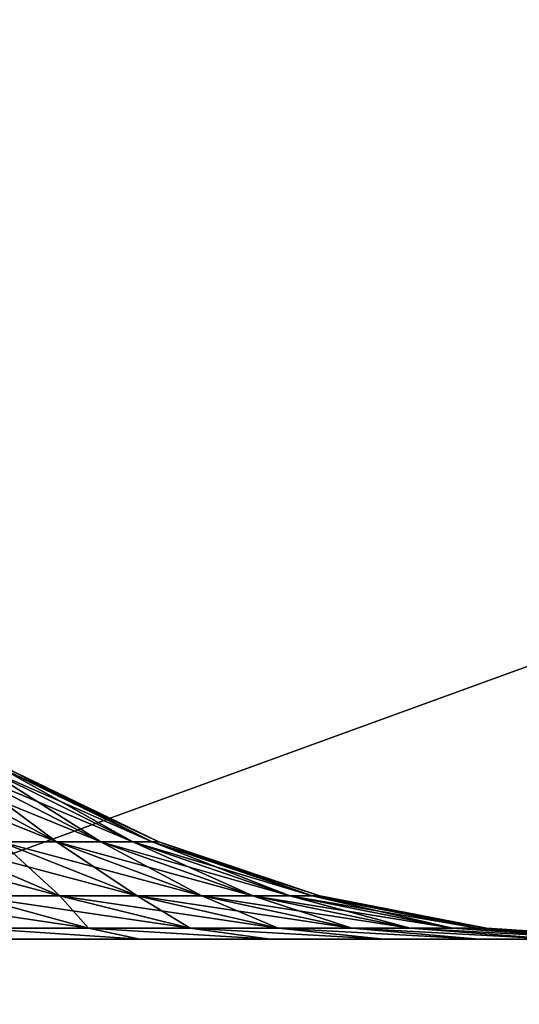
# Model space of a CAD drawing. Header units: millimetres. Extents: x -110 to 110, y 0 to 80.
# Tile 391 of 439: x 87.04 to 88.18, y 71.3 to 73.55. Entities that reach past the tile are written whole.
import ezdxf

# ---------------------------------------------------------------- set-up
doc = ezdxf.new("R2010")
doc.units = ezdxf.units.MM
doc.header["$LTSCALE"] = 59.460957
for name, color, linetype in [('14', 7, 'CONTINUOUS'), ('385', 7, 'CONTINUOUS'), ('394', 7, 'CONTINUOUS'), ('396', 7, 'CONTINUOUS'), ('397', 7, 'CONTINUOUS'), ('4', 7, 'CONTINUOUS'), ('6', 7, 'CONTINUOUS'), ('8', 7, 'CONTINUOUS')]:
    doc.layers.add(name, color=color, linetype=linetype)

msp = doc.modelspace()

# ---------------------------------------------------------------- linework, layer by layer
at = {"layer": '14', "color": 7, "linetype": 'CONTINUOUS'}
for points in [[(-105, 80, 52.6982), (105, 80, 52.6982), (-83.4461, 65.9529, 52.453), (-105, 80, 52.6982)], [(-83.4461, 65.9529, 52.453), (105, 80, 52.6982), (-82.4769, 66, 52.4538), (-83.4461, 65.9529, 52.453)], [(-82.4769, 66, 52.4538), (105, 80, 52.6982), (82.4769, 66, 52.4538), (-82.4769, 66, 52.4538)], [(82.4769, 66, 52.4538), (105, 80, 52.6982), (83.4461, 65.9529, 52.453), (82.4769, 66, 52.4538)], [(83.4461, 65.9529, 52.453), (105, 80, 52.6982), (84.4063, 65.8121, 52.4506), (83.4461, 65.9529, 52.453)], [(84.4063, 65.8121, 52.4506), (105, 80, 52.6982), (85.3483, 65.5789, 52.4465), (84.4063, 65.8121, 52.4506)], [(85.3483, 65.5789, 52.4465), (105, 80, 52.6982), (86.2633, 65.2554, 52.4408), (85.3483, 65.5789, 52.4465)], [(86.2633, 65.2554, 52.4408), (105, 80, 52.6982), (87.1426, 64.8448, 52.4337), (86.2633, 65.2554, 52.4408)], [(87.1426, 64.8448, 52.4337), (105, 80, 52.6982), (87.978, 64.3509, 52.425), (87.1426, 64.8448, 52.4337)], [(87.978, 64.3509, 52.425), (105, 80, 52.6982), (88.7616, 63.7783, 52.4151), (87.978, 64.3509, 52.425)]]:
    msp.add_3dface(points, dxfattribs=at)
at = {"layer": '385', "color": 7, "linetype": 'CONTINUOUS'}
for points in [[(96.8141, 71.45, 37.8585), (80.359, 71.45, 51.9546), (96.4415, 71.45, 38.0633), (96.8141, 71.45, 37.8585)], [(96.4415, 71.45, 38.0633), (80.359, 71.45, 51.9546), (96.0462, 71.45, 38.2198), (96.4415, 71.45, 38.0633)], [(96.0462, 71.45, 38.2198), (80.359, 71.45, 51.9546), (95.6344, 71.45, 38.3256), (96.0462, 71.45, 38.2198)], [(95.6344, 71.45, 38.3256), (80.359, 71.45, 51.9546), (95.2126, 71.45, 38.3788), (95.6344, 71.45, 38.3256)], [(95.2126, 71.45, 38.3788), (80.359, 71.45, 51.9546), (94.7874, 71.45, 38.3788), (95.2126, 71.45, 38.3788)], [(94.7874, 71.45, 38.3788), (80.359, 71.45, 51.9546), (94.3656, 71.45, 38.3256), (94.7874, 71.45, 38.3788)], [(94.3656, 71.45, 38.3256), (80.359, 71.45, 51.9546), (93.9538, 71.45, 38.2198), (94.3656, 71.45, 38.3256)], [(93.9538, 71.45, 38.2198), (80.359, 71.45, 51.9546), (93.5585, 71.45, 38.0633), (93.9538, 71.45, 38.2198)], [(93.5585, 71.45, 38.0633), (80.359, 71.45, 51.9546), (93.1859, 71.45, 37.8585), (93.5585, 71.45, 38.0633)], [(93.1859, 71.45, 37.8585), (80.359, 71.45, 51.9546), (92.8419, 71.45, 37.6086), (93.1859, 71.45, 37.8585)], [(92.8419, 71.45, 37.6086), (80.359, 71.45, 51.9546), (92.532, 71.45, 37.3175), (92.8419, 71.45, 37.6086)], [(92.532, 71.45, 37.3175), (80.359, 71.45, 51.9546), (92.261, 71.45, 36.9899), (92.532, 71.45, 37.3175)], [(92.261, 71.45, 36.9899), (80.359, 71.45, 51.9546), (92.0332, 71.45, 36.6309), (92.261, 71.45, 36.9899)], [(92.0332, 71.45, 36.6309), (80.359, 71.45, 51.9546), (91.8522, 71.45, 36.2462), (92.0332, 71.45, 36.6309)], [(91.8522, 71.45, 36.2462), (80.359, 71.45, 51.9546), (91.7208, 71.45, 35.8418), (91.8522, 71.45, 36.2462)], [(91.7208, 71.45, 35.8418), (80.359, 71.45, 51.9546), (91.6411, 71.45, 35.4242), (91.7208, 71.45, 35.8418)], [(80.359, 71.45, -51.9546), (98.7466, 71.45, -51.9546), (80.359, 71.45, -45.871), (80.359, 71.45, -51.9546)], [(97.1581, 71.45, 37.6086), (80.359, 71.45, 51.9546), (96.8141, 71.45, 37.8585), (97.1581, 71.45, 37.6086)], [(98.7466, 71.45, 51.9546), (80.359, 71.45, 51.9546), (98.7466, 71.45, 48.6982), (98.7466, 71.45, 51.9546)], [(98.7466, 71.45, 48.6982), (80.359, 71.45, 51.9546), (97.1581, 71.45, 37.6086), (98.7466, 71.45, 48.6982)], [(80.359, 71.45, 51.9546), (91.6145, 71.45, 35), (91.6411, 71.45, 35.4242), (80.359, 71.45, 51.9546)], [(88.0918, 71.45, 32.6226), (88.2649, 71.45, 32.2381), (80.359, 71.45, 51.9546), (88.0918, 71.45, 32.6226)], [(80.359, 71.45, 51.9546), (88.2649, 71.45, 32.2381), (91.6145, 71.45, 35), (80.359, 71.45, 51.9546)], [(87.8737, 71.45, 32.9835), (88.0918, 71.45, 32.6226), (80.359, 71.45, 51.9546), (87.8737, 71.45, 32.9835)], [(87.6136, 71.45, 33.3154), (87.8737, 71.45, 32.9835), (80.359, 71.45, 51.9546), (87.6136, 71.45, 33.3154)], [(87.3154, 71.45, 33.6136), (87.6136, 71.45, 33.3154), (80.359, 71.45, 51.9546), (87.3154, 71.45, 33.6136)], [(86.9835, 71.45, 33.8737), (87.3154, 71.45, 33.6136), (80.359, 71.45, 51.9546), (86.9835, 71.45, 33.8737)], [(98.7466, 71.45, -51.9546), (85, 71.45, -34.4917), (80.359, 71.45, -45.871), (98.7466, 71.45, -51.9546)], [(85.4208, 71.45, -34.4663), (85, 71.45, -34.4917), (98.7466, 71.45, -51.9546), (85.4208, 71.45, -34.4663)], [(85.8355, 71.45, -34.3903), (85.4208, 71.45, -34.4663), (98.7466, 71.45, -51.9546), (85.8355, 71.45, -34.3903)], [(86.2381, 71.45, -34.2649), (85.8355, 71.45, -34.3903), (98.7466, 71.45, -51.9546), (86.2381, 71.45, -34.2649)], [(86.6226, 71.45, -34.0918), (86.2381, 71.45, -34.2649), (98.7466, 71.45, -51.9546), (86.6226, 71.45, -34.0918)], [(86.9835, 71.45, -33.8737), (86.6226, 71.45, -34.0918), (98.7466, 71.45, -51.9546), (86.9835, 71.45, -33.8737)], [(87.3154, 71.45, -33.6136), (86.9835, 71.45, -33.8737), (98.7466, 71.45, -51.9546), (87.3154, 71.45, -33.6136)], [(87.6136, 71.45, -33.3154), (87.3154, 71.45, -33.6136), (98.7466, 71.45, -51.9546), (87.6136, 71.45, -33.3154)], [(87.8737, 71.45, -32.9835), (87.6136, 71.45, -33.3154), (98.7466, 71.45, -51.9546), (87.8737, 71.45, -32.9835)], [(88.0918, 71.45, -32.6226), (87.8737, 71.45, -32.9835), (98.7466, 71.45, -51.9546), (88.0918, 71.45, -32.6226)], [(88.2649, 71.45, -32.2381), (88.0918, 71.45, -32.6226), (98.7466, 71.45, -51.9546), (88.2649, 71.45, -32.2381)]]:
    msp.add_3dface(points, dxfattribs=at)
at = {"layer": '394', "color": 7, "linetype": 'CONTINUOUS'}
for points in [[(87.0092, 71.8419, 31), (87.3587, 71.6722, -31), (87.3587, 71.6722, 31), (87.0092, 71.8419, 31)], [(87.0092, 71.8419, -31), (87.3587, 71.6722, -31), (87.0092, 71.8419, 31), (87.0092, 71.8419, -31)], [(87.3587, 71.6722, -31), (87.7271, 71.5491, -31), (87.3587, 71.6722, 31), (87.3587, 71.6722, -31)], [(87.3587, 71.6722, 31), (87.7271, 71.5491, -31), (87.7271, 71.5491, 31), (87.3587, 71.6722, 31)], [(87.7271, 71.5491, -31), (88.1083, 71.4746, -31), (87.7271, 71.5491, 31), (87.7271, 71.5491, -31)], [(87.7271, 71.5491, 31), (88.1083, 71.4746, -31), (88.1083, 71.4746, 31), (87.7271, 71.5491, 31)], [(88.4917, 71.45, -31), (88.4917, 71.45, 31), (88.1083, 71.4746, 31), (88.4917, 71.45, -31)], [(88.1083, 71.4746, -31), (88.4917, 71.45, -31), (88.1083, 71.4746, 31), (88.1083, 71.4746, -31)]]:
    msp.add_3dface(points, dxfattribs=at)
at = {"layer": '396', "color": 7, "linetype": 'CONTINUOUS'}
for points in [[(86.7013, 71.8419, -32.069), (87.1251, 71.6722, -32.0234), (86.8103, 71.8419, -31.8718), (86.7013, 71.8419, -32.069)], [(86.9971, 71.6722, -32.2549), (87.1251, 71.6722, -32.0234), (86.7013, 71.8419, -32.069), (86.9971, 71.6722, -32.2549)], [(86.8103, 71.8419, -31.8718), (87.2263, 71.6722, -31.779), (86.8965, 71.8419, -31.6636), (86.8103, 71.8419, -31.8718)], [(87.1251, 71.6722, -32.0234), (87.2263, 71.6722, -31.779), (86.8103, 71.8419, -31.8718), (87.1251, 71.6722, -32.0234)], [(86.8965, 71.8419, -31.6636), (87.2995, 71.6722, -31.5249), (86.9589, 71.8419, -31.4471), (86.8965, 71.8419, -31.6636)], [(87.2263, 71.6722, -31.779), (87.2995, 71.6722, -31.5249), (86.8965, 71.8419, -31.6636), (87.2263, 71.6722, -31.779)], [(87.2995, 71.6722, -31.5249), (87.3438, 71.6722, -31.2641), (86.9589, 71.8419, -31.4471), (87.2995, 71.6722, -31.5249)], [(86.9589, 71.8419, -31.4471), (87.3438, 71.6722, -31.2641), (86.9966, 71.8419, -31.225), (86.9589, 71.8419, -31.4471)], [(87.3438, 71.6722, -31.2641), (87.3587, 71.6722, -31), (86.9966, 71.8419, -31.225), (87.3438, 71.6722, -31.2641)], [(87.3587, 71.6722, -31), (87.0092, 71.8419, -31), (86.9966, 71.8419, -31.225), (87.3587, 71.6722, -31)], [(86.9283, 71.5491, -32.9283), (87.1321, 71.5491, -32.7003), (86.6678, 71.6722, -32.6678), (86.9283, 71.5491, -32.9283)], [(86.6678, 71.6722, -32.6678), (87.1321, 71.5491, -32.7003), (86.8441, 71.6722, -32.4706), (86.6678, 71.6722, -32.6678)], [(87.1321, 71.5491, -32.7003), (87.3091, 71.5491, -32.4509), (86.8441, 71.6722, -32.4706), (87.1321, 71.5491, -32.7003)], [(86.8441, 71.6722, -32.4706), (87.3091, 71.5491, -32.4509), (86.9971, 71.6722, -32.2549), (86.8441, 71.6722, -32.4706)], [(87.3091, 71.5491, -32.4509), (87.457, 71.5491, -32.1832), (86.9971, 71.6722, -32.2549), (87.3091, 71.5491, -32.4509)], [(86.9971, 71.6722, -32.2549), (87.457, 71.5491, -32.1832), (87.1251, 71.6722, -32.0234), (86.9971, 71.6722, -32.2549)], [(87.457, 71.5491, -32.1832), (87.574, 71.5491, -31.9007), (87.1251, 71.6722, -32.0234), (87.457, 71.5491, -32.1832)], [(87.1251, 71.6722, -32.0234), (87.574, 71.5491, -31.9007), (87.2263, 71.6722, -31.779), (87.1251, 71.6722, -32.0234)], [(87.574, 71.5491, -31.9007), (87.6587, 71.5491, -31.6068), (87.2263, 71.6722, -31.779), (87.574, 71.5491, -31.9007)], [(87.2263, 71.6722, -31.779), (87.6587, 71.5491, -31.6068), (87.2995, 71.6722, -31.5249), (87.2263, 71.6722, -31.779)], [(87.6587, 71.5491, -31.6068), (87.7099, 71.5491, -31.3053), (87.2995, 71.6722, -31.5249), (87.6587, 71.5491, -31.6068)], [(87.2995, 71.6722, -31.5249), (87.7099, 71.5491, -31.3053), (87.3438, 71.6722, -31.2641), (87.2995, 71.6722, -31.5249)], [(87.7099, 71.5491, -31.3053), (87.7271, 71.5491, -31), (87.3438, 71.6722, -31.2641), (87.7099, 71.5491, -31.3053)], [(87.7271, 71.5491, -31), (87.3587, 71.6722, -31), (87.3438, 71.6722, -31.2641), (87.7271, 71.5491, -31)], [(86.938, 71.4746, -33.4302), (87.1979, 71.4746, -33.1979), (86.7003, 71.5491, -33.1321), (86.938, 71.4746, -33.4302)], [(86.7003, 71.5491, -33.1321), (87.1979, 71.4746, -33.1979), (86.9283, 71.5491, -32.9283), (86.7003, 71.5491, -33.1321)], [(87.1979, 71.4746, -33.1979), (87.4302, 71.4746, -32.938), (86.9283, 71.5491, -32.9283), (87.1979, 71.4746, -33.1979)], [(86.9283, 71.5491, -32.9283), (87.4302, 71.4746, -32.938), (87.1321, 71.5491, -32.7003), (86.9283, 71.5491, -32.9283)], [(87.4302, 71.4746, -32.938), (87.6319, 71.4746, -32.6537), (87.1321, 71.5491, -32.7003), (87.4302, 71.4746, -32.938)], [(87.1321, 71.5491, -32.7003), (87.6319, 71.4746, -32.6537), (87.3091, 71.5491, -32.4509), (87.1321, 71.5491, -32.7003)], [(87.6319, 71.4746, -32.6537), (87.8005, 71.4746, -32.3487), (87.3091, 71.5491, -32.4509), (87.6319, 71.4746, -32.6537)], [(87.3091, 71.5491, -32.4509), (87.8005, 71.4746, -32.3487), (87.457, 71.5491, -32.1832), (87.3091, 71.5491, -32.4509)], [(87.8005, 71.4746, -32.3487), (87.9339, 71.4746, -32.0266), (87.457, 71.5491, -32.1832), (87.8005, 71.4746, -32.3487)], [(87.457, 71.5491, -32.1832), (87.9339, 71.4746, -32.0266), (87.574, 71.5491, -31.9007), (87.457, 71.5491, -32.1832)], [(87.9339, 71.4746, -32.0266), (88.0304, 71.4746, -31.6917), (87.574, 71.5491, -31.9007), (87.9339, 71.4746, -32.0266)], [(87.574, 71.5491, -31.9007), (88.0304, 71.4746, -31.6917), (87.6587, 71.5491, -31.6068), (87.574, 71.5491, -31.9007)], [(88.0304, 71.4746, -31.6917), (88.0888, 71.4746, -31.348), (87.6587, 71.5491, -31.6068), (88.0304, 71.4746, -31.6917)], [(87.6587, 71.5491, -31.6068), (88.0888, 71.4746, -31.348), (87.7099, 71.5491, -31.3053), (87.6587, 71.5491, -31.6068)], [(88.0888, 71.4746, -31.348), (88.1083, 71.4746, -31), (87.7099, 71.5491, -31.3053), (88.0888, 71.4746, -31.348)], [(88.1083, 71.4746, -31), (87.7271, 71.5491, -31), (87.7099, 71.5491, -31.3053), (88.1083, 71.4746, -31)], [(86.9835, 71.45, -33.8737), (87.3154, 71.45, -33.6136), (86.938, 71.4746, -33.4302), (86.9835, 71.45, -33.8737)], [(86.938, 71.4746, -33.4302), (87.3154, 71.45, -33.6136), (87.1979, 71.4746, -33.1979), (86.938, 71.4746, -33.4302)], [(87.3154, 71.45, -33.6136), (87.6136, 71.45, -33.3154), (87.1979, 71.4746, -33.1979), (87.3154, 71.45, -33.6136)], [(87.1979, 71.4746, -33.1979), (87.6136, 71.45, -33.3154), (87.4302, 71.4746, -32.938), (87.1979, 71.4746, -33.1979)], [(87.4302, 71.4746, -32.938), (87.8737, 71.45, -32.9835), (87.6319, 71.4746, -32.6537), (87.4302, 71.4746, -32.938)], [(87.6136, 71.45, -33.3154), (87.8737, 71.45, -32.9835), (87.4302, 71.4746, -32.938), (87.6136, 71.45, -33.3154)], [(87.6319, 71.4746, -32.6537), (88.0918, 71.45, -32.6226), (87.8005, 71.4746, -32.3487), (87.6319, 71.4746, -32.6537)], [(87.8737, 71.45, -32.9835), (88.0918, 71.45, -32.6226), (87.6319, 71.4746, -32.6537), (87.8737, 71.45, -32.9835)], [(87.8005, 71.4746, -32.3487), (88.2649, 71.45, -32.2381), (87.9339, 71.4746, -32.0266), (87.8005, 71.4746, -32.3487)], [(88.0918, 71.45, -32.6226), (88.2649, 71.45, -32.2381), (87.8005, 71.4746, -32.3487), (88.0918, 71.45, -32.6226)], [(87.9339, 71.4746, -32.0266), (88.3903, 71.45, -31.8355), (88.0304, 71.4746, -31.6917), (87.9339, 71.4746, -32.0266)], [(88.2649, 71.45, -32.2381), (88.3903, 71.45, -31.8355), (87.9339, 71.4746, -32.0266), (88.2649, 71.45, -32.2381)], [(88.3903, 71.45, -31.8355), (88.4663, 71.45, -31.4208), (88.0304, 71.4746, -31.6917), (88.3903, 71.45, -31.8355)], [(88.0304, 71.4746, -31.6917), (88.4663, 71.45, -31.4208), (88.0888, 71.4746, -31.348), (88.0304, 71.4746, -31.6917)], [(88.4917, 71.45, -31), (88.1083, 71.4746, -31), (88.0888, 71.4746, -31.348), (88.4917, 71.45, -31)], [(88.4663, 71.45, -31.4208), (88.4917, 71.45, -31), (88.0888, 71.4746, -31.348), (88.4663, 71.45, -31.4208)]]:
    msp.add_3dface(points, dxfattribs=at)
at = {"layer": '397', "color": 7, "linetype": 'CONTINUOUS'}
for points in [[(86.8965, 71.8419, 31.6636), (87.1251, 71.6722, 32.0234), (86.8103, 71.8419, 31.8718), (86.8965, 71.8419, 31.6636)], [(87.1251, 71.6722, 32.0234), (86.9971, 71.6722, 32.2549), (86.8103, 71.8419, 31.8718), (87.1251, 71.6722, 32.0234)], [(86.9589, 71.8419, 31.4471), (87.2263, 71.6722, 31.779), (86.8965, 71.8419, 31.6636), (86.9589, 71.8419, 31.4471)], [(87.2263, 71.6722, 31.779), (87.1251, 71.6722, 32.0234), (86.8965, 71.8419, 31.6636), (87.2263, 71.6722, 31.779)], [(86.9966, 71.8419, 31.225), (87.2995, 71.6722, 31.5249), (86.9589, 71.8419, 31.4471), (86.9966, 71.8419, 31.225)], [(87.2995, 71.6722, 31.5249), (87.2263, 71.6722, 31.779), (86.9589, 71.8419, 31.4471), (87.2995, 71.6722, 31.5249)], [(87.3438, 71.6722, 31.2641), (87.2995, 71.6722, 31.5249), (86.9966, 71.8419, 31.225), (87.3438, 71.6722, 31.2641)], [(87.0092, 71.8419, 31), (87.3438, 71.6722, 31.2641), (86.9966, 71.8419, 31.225), (87.0092, 71.8419, 31)], [(87.0092, 71.8419, 31), (87.3587, 71.6722, 31), (87.3438, 71.6722, 31.2641), (87.0092, 71.8419, 31)], [(87.1321, 71.5491, 32.7003), (86.9283, 71.5491, 32.9283), (86.8441, 71.6722, 32.4706), (87.1321, 71.5491, 32.7003)], [(86.9971, 71.6722, 32.2549), (87.1321, 71.5491, 32.7003), (86.8441, 71.6722, 32.4706), (86.9971, 71.6722, 32.2549)], [(87.3091, 71.5491, 32.4509), (87.1321, 71.5491, 32.7003), (86.9971, 71.6722, 32.2549), (87.3091, 71.5491, 32.4509)], [(87.1251, 71.6722, 32.0234), (87.3091, 71.5491, 32.4509), (86.9971, 71.6722, 32.2549), (87.1251, 71.6722, 32.0234)], [(87.2263, 71.6722, 31.779), (87.457, 71.5491, 32.1832), (87.1251, 71.6722, 32.0234), (87.2263, 71.6722, 31.779)], [(87.457, 71.5491, 32.1832), (87.3091, 71.5491, 32.4509), (87.1251, 71.6722, 32.0234), (87.457, 71.5491, 32.1832)], [(87.574, 71.5491, 31.9007), (87.457, 71.5491, 32.1832), (87.2263, 71.6722, 31.779), (87.574, 71.5491, 31.9007)], [(87.2995, 71.6722, 31.5249), (87.574, 71.5491, 31.9007), (87.2263, 71.6722, 31.779), (87.2995, 71.6722, 31.5249)], [(87.6587, 71.5491, 31.6068), (87.574, 71.5491, 31.9007), (87.2995, 71.6722, 31.5249), (87.6587, 71.5491, 31.6068)], [(87.3438, 71.6722, 31.2641), (87.6587, 71.5491, 31.6068), (87.2995, 71.6722, 31.5249), (87.3438, 71.6722, 31.2641)], [(87.7099, 71.5491, 31.3053), (87.6587, 71.5491, 31.6068), (87.3438, 71.6722, 31.2641), (87.7099, 71.5491, 31.3053)], [(87.3587, 71.6722, 31), (87.7099, 71.5491, 31.3053), (87.3438, 71.6722, 31.2641), (87.3587, 71.6722, 31)], [(87.3587, 71.6722, 31), (87.7271, 71.5491, 31), (87.7099, 71.5491, 31.3053), (87.3587, 71.6722, 31)], [(87.1979, 71.4746, 33.1979), (86.938, 71.4746, 33.4302), (86.9283, 71.5491, 32.9283), (87.1979, 71.4746, 33.1979)], [(87.1321, 71.5491, 32.7003), (87.1979, 71.4746, 33.1979), (86.9283, 71.5491, 32.9283), (87.1321, 71.5491, 32.7003)], [(87.4302, 71.4746, 32.938), (87.1979, 71.4746, 33.1979), (87.1321, 71.5491, 32.7003), (87.4302, 71.4746, 32.938)], [(87.3091, 71.5491, 32.4509), (87.4302, 71.4746, 32.938), (87.1321, 71.5491, 32.7003), (87.3091, 71.5491, 32.4509)], [(87.6319, 71.4746, 32.6537), (87.4302, 71.4746, 32.938), (87.3091, 71.5491, 32.4509), (87.6319, 71.4746, 32.6537)], [(87.457, 71.5491, 32.1832), (87.6319, 71.4746, 32.6537), (87.3091, 71.5491, 32.4509), (87.457, 71.5491, 32.1832)], [(87.8005, 71.4746, 32.3487), (87.6319, 71.4746, 32.6537), (87.457, 71.5491, 32.1832), (87.8005, 71.4746, 32.3487)], [(87.574, 71.5491, 31.9007), (87.8005, 71.4746, 32.3487), (87.457, 71.5491, 32.1832), (87.574, 71.5491, 31.9007)], [(87.9339, 71.4746, 32.0266), (87.8005, 71.4746, 32.3487), (87.574, 71.5491, 31.9007), (87.9339, 71.4746, 32.0266)], [(87.6587, 71.5491, 31.6068), (87.9339, 71.4746, 32.0266), (87.574, 71.5491, 31.9007), (87.6587, 71.5491, 31.6068)], [(88.0304, 71.4746, 31.6917), (87.9339, 71.4746, 32.0266), (87.6587, 71.5491, 31.6068), (88.0304, 71.4746, 31.6917)], [(87.7099, 71.5491, 31.3053), (88.0304, 71.4746, 31.6917), (87.6587, 71.5491, 31.6068), (87.7099, 71.5491, 31.3053)], [(88.0888, 71.4746, 31.348), (88.0304, 71.4746, 31.6917), (87.7099, 71.5491, 31.3053), (88.0888, 71.4746, 31.348)], [(87.7271, 71.5491, 31), (88.0888, 71.4746, 31.348), (87.7099, 71.5491, 31.3053), (87.7271, 71.5491, 31)], [(87.7271, 71.5491, 31), (88.1083, 71.4746, 31), (88.0888, 71.4746, 31.348), (87.7271, 71.5491, 31)], [(87.1979, 71.4746, 33.1979), (87.3154, 71.45, 33.6136), (86.938, 71.4746, 33.4302), (87.1979, 71.4746, 33.1979)], [(87.3154, 71.45, 33.6136), (86.9835, 71.45, 33.8737), (86.938, 71.4746, 33.4302), (87.3154, 71.45, 33.6136)], [(87.4302, 71.4746, 32.938), (87.6136, 71.45, 33.3154), (87.1979, 71.4746, 33.1979), (87.4302, 71.4746, 32.938)], [(87.6136, 71.45, 33.3154), (87.3154, 71.45, 33.6136), (87.1979, 71.4746, 33.1979), (87.6136, 71.45, 33.3154)], [(87.6319, 71.4746, 32.6537), (87.8737, 71.45, 32.9835), (87.4302, 71.4746, 32.938), (87.6319, 71.4746, 32.6537)], [(87.8737, 71.45, 32.9835), (87.6136, 71.45, 33.3154), (87.4302, 71.4746, 32.938), (87.8737, 71.45, 32.9835)], [(87.8005, 71.4746, 32.3487), (88.0918, 71.45, 32.6226), (87.6319, 71.4746, 32.6537), (87.8005, 71.4746, 32.3487)], [(88.0918, 71.45, 32.6226), (87.8737, 71.45, 32.9835), (87.6319, 71.4746, 32.6537), (88.0918, 71.45, 32.6226)], [(87.9339, 71.4746, 32.0266), (88.2649, 71.45, 32.2381), (87.8005, 71.4746, 32.3487), (87.9339, 71.4746, 32.0266)], [(88.2649, 71.45, 32.2381), (88.0918, 71.45, 32.6226), (87.8005, 71.4746, 32.3487), (88.2649, 71.45, 32.2381)], [(88.0304, 71.4746, 31.6917), (88.3903, 71.45, 31.8355), (87.9339, 71.4746, 32.0266), (88.0304, 71.4746, 31.6917)], [(88.3903, 71.45, 31.8355), (88.2649, 71.45, 32.2381), (87.9339, 71.4746, 32.0266), (88.3903, 71.45, 31.8355)], [(88.0888, 71.4746, 31.348), (88.4663, 71.45, 31.4208), (88.0304, 71.4746, 31.6917), (88.0888, 71.4746, 31.348)], [(88.4663, 71.45, 31.4208), (88.3903, 71.45, 31.8355), (88.0304, 71.4746, 31.6917), (88.4663, 71.45, 31.4208)], [(88.1083, 71.4746, 31), (88.4663, 71.45, 31.4208), (88.0888, 71.4746, 31.348), (88.1083, 71.4746, 31)], [(88.4917, 71.45, 31), (88.4663, 71.45, 31.4208), (88.1083, 71.4746, 31), (88.4917, 71.45, 31)]]:
    msp.add_3dface(points, dxfattribs=at)
at = {"layer": '4', "color": 7, "linetype": 'CONTINUOUS'}
for points in [[(-105.7, 75.7173, 55), (82.3702, 65.2078, 55), (105.7, 75.7173, 55), (-105.7, 75.7173, 55)], [(82.3702, 65.2078, 55), (83.4023, 65.0734, 55), (105.7, 75.7173, 55), (82.3702, 65.2078, 55)], [(83.4023, 65.0734, 55), (84.419, 64.8505, 55), (105.7, 75.7173, 55), (83.4023, 65.0734, 55)], [(84.419, 64.8505, 55), (85.4126, 64.5407, 55), (105.7, 75.7173, 55), (84.419, 64.8505, 55)], [(85.4126, 64.5407, 55), (86.3758, 64.1463, 55), (105.7, 75.7173, 55), (85.4126, 64.5407, 55)], [(86.3758, 64.1463, 55), (87.3014, 63.6702, 55), (105.7, 75.7173, 55), (86.3758, 64.1463, 55)], [(87.3014, 63.6702, 55), (88.1825, 63.1161, 55), (105.7, 75.7173, 55), (87.3014, 63.6702, 55)], [(88.1825, 63.1161, 55), (89.0124, 62.4881, 55), (105.7, 75.7173, 55), (88.1825, 63.1161, 55)]]:
    msp.add_3dface(points, dxfattribs=at)
at = {"layer": '6', "color": 7, "linetype": 'CONTINUOUS'}
for points in [[(110, 0, -55), (-110, 0, -55), (110, 80, -55), (110, 0, -55)], [(110, 80, -55), (-110, 0, -55), (-110, 80, -55), (110, 80, -55)]]:
    msp.add_3dface(points, dxfattribs=at)
at = {"layer": '8', "color": 7, "linetype": 'CONTINUOUS'}
for points in [[(105, 80, -52.6982), (-105, 80, -52.6982), (83.4461, 65.9529, -52.453), (105, 80, -52.6982)], [(84.4063, 65.8121, -52.4506), (105, 80, -52.6982), (83.4461, 65.9529, -52.453), (84.4063, 65.8121, -52.4506)], [(85.3483, 65.5789, -52.4465), (105, 80, -52.6982), (84.4063, 65.8121, -52.4506), (85.3483, 65.5789, -52.4465)], [(86.2633, 65.2554, -52.4408), (105, 80, -52.6982), (85.3483, 65.5789, -52.4465), (86.2633, 65.2554, -52.4408)], [(87.1426, 64.8448, -52.4337), (105, 80, -52.6982), (86.2633, 65.2554, -52.4408), (87.1426, 64.8448, -52.4337)], [(87.978, 64.3509, -52.425), (105, 80, -52.6982), (87.1426, 64.8448, -52.4337), (87.978, 64.3509, -52.425)], [(88.7616, 63.7783, -52.4151), (105, 80, -52.6982), (87.978, 64.3509, -52.425), (88.7616, 63.7783, -52.4151)]]:
    msp.add_3dface(points, dxfattribs=at)

doc.saveas('drawing.dxf')
